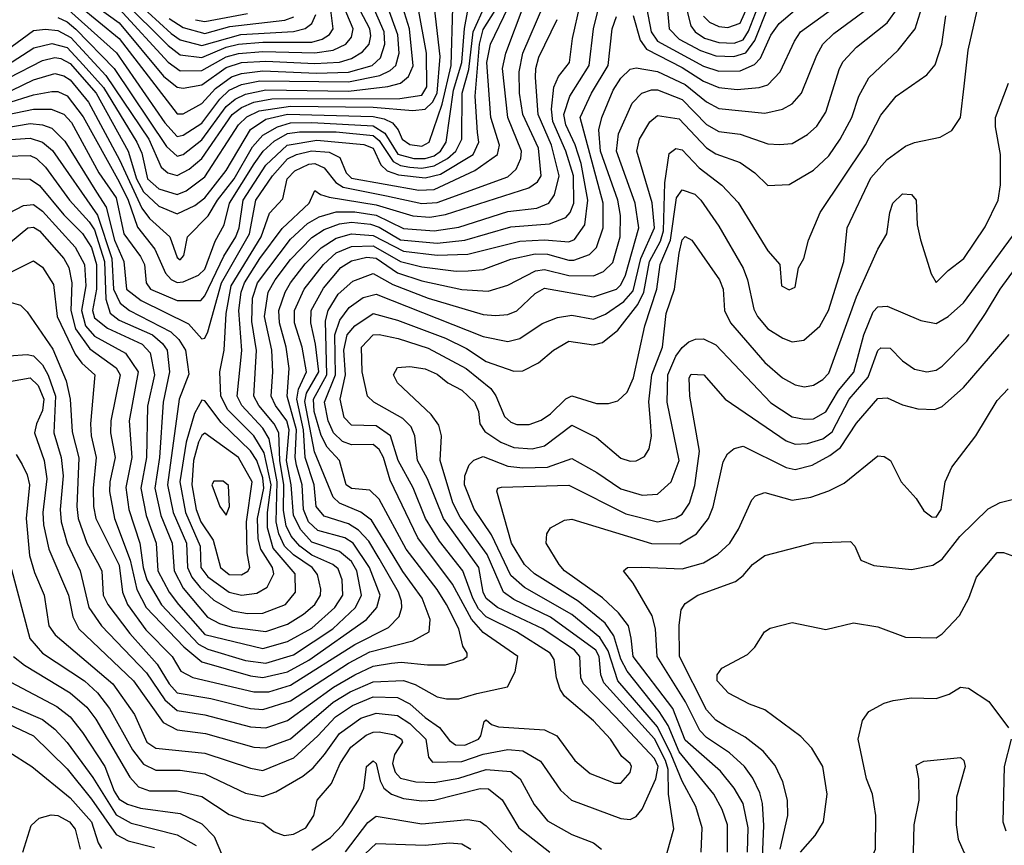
# Model space of a CAD drawing. Extents: x 501367 to 657802, y 482273 to 547541.
# Tile 299 of 656: x 601420 to 604638, y 501198 to 503895. Entities that reach past the tile are written whole.
import ezdxf

# ---------------------------------------------------------------- set-up
doc = ezdxf.new("R2010")
doc.units = 0

msp = doc.modelspace()

# ---------------------------------------------------------------- linework, layer by layer
at = {"layer": '0CON20XD'}
for points in [[(601395.3, 503665), (601465, 503698.7), (601535, 503719), (601565, 503711.6), (601585, 503697.9), (601645.2, 503625.2), (601746.7, 503436.7), (601819.3, 503279.3), (601845, 503245.5), (601911.4, 503185), (601935, 503118.1), (601945, 503110.5), (601957.1, 503125), (601968.2, 503185), (602036.2, 503253.8), (602066.3, 503305), (602121.7, 503375), (602180.8, 503479.2), (602215, 503517.9), (602263, 503545), (602305, 503558), (602375, 503559.2), (602575, 503547.7), (602614, 503524), (602655.8, 503455.8), (602708.8, 503441.2), (602745, 503441.2), (602775, 503450), (602795.8, 503465), (602814.2, 503495), (602837.7, 503665), (602865.2, 503754.8), (602874.2, 503865.8), (602901.6, 504015)], [(601724.8, 504025), (601915, 503850), (601945, 503828.6), (602015, 503810.9), (602143.4, 503846.6), (602315, 503856.3), (602353.4, 503866.6), (602375, 503882.4), (602388.1, 503911.9)], [(601745, 503929.9), (601905, 503756), (601945, 503727.4), (602015, 503729.4), (602095, 503773.6), (602135, 503784.6), (602215, 503790.5), (602385, 503786.1), (602445, 503795.8), (602486.1, 503815), (602505, 503838.2), (602509.7, 503865), (602459.6, 503985)], [(603655, 503906.7), (603675, 503886.6), (603705, 503872.7), (603735, 503869.2), (603775, 503883.9), (603818.6, 503981.4)], [(601275.3, 503075), (601446.7, 503215), (601465, 503217.6), (601485.3, 503205), (601564.1, 503115), (601580.3, 503085), (601591.1, 503035), (601587.1, 502945), (601603.1, 502885), (601649.2, 502819.2), (601735, 502758), (601748.7, 502735), (601717.8, 502585), (601717.2, 502545), (601732.1, 502465), (601714.9, 502385), (601714.1, 502354.1), (601729.6, 502265), (601781.2, 502128.8), (601803.2, 502033.2), (601833.1, 501975), (601956.4, 501846.4), (602015, 501797.1), (602175, 501751.3), (602215, 501746), (602295, 501765.1), (602365, 501802.3), (602553.6, 501935), (602587.2, 501975), (602597.8, 502015), (602563.5, 502105), (602510.4, 502185), (602482.7, 502202.7), (602395, 502226.2), (602364.3, 502254.3), (602347.9, 502295), (602343.6, 502375), (602325, 502439.4), (602320.4, 502465), (602325.2, 502555), (602294.6, 502665), (602300.8, 502755), (602291.5, 502825), (602269.2, 502905), (602267.4, 502945), (602287.9, 503005), (602304.9, 503035), (602353, 503097), (602405, 503150), (602455, 503181.6), (602505, 503195.3), (602575, 503190.2), (602675, 503138.3), (602785, 503125.3), (602885, 503129.2), (603055, 503171.9), (603135, 503175.8), (603215, 503169.2), (603233, 503177), (603267.5, 503225), (603277.4, 503305), (603254.9, 503425), (603235.6, 503485.6), (603205, 503551.9), (603198, 503585), (603218.3, 503645), (603281.7, 503745), (603295.2, 503865.2), (603316.9, 503953.1)], [(601375, 503449.3), (601455, 503451.4), (601475, 503441.3), (601505, 503413.2), (601582.6, 503305), (601647.6, 503235), (601665, 503208.4), (601696.9, 503105), (601701.8, 502981.8), (601716.2, 502936.2), (601745, 502913.2), (601854.4, 502865), (601887.4, 502837.4), (601902.1, 502815), (601909.6, 502745), (601888.9, 502645), (601876.6, 502465), (601861.6, 502365), (601881.2, 502275), (601918.6, 502185), (601925.1, 502095), (601955, 502038.3), (602033.5, 501943.5), (602072.8, 501922.8), (602115, 501910.3), (602225, 501896.6), (602295, 501920.2), (602347.3, 501952.7), (602385, 501984.8), (602403.2, 502015), (602404.8, 502035), (602393, 502083), (602375.9, 502105), (602315, 502146.9), (602286.2, 502175), (602267, 502215), (602258.2, 502255), (602261.7, 502385), (602235.5, 502525.5), (602215, 502560.9), (602146.2, 502635), (602131.1, 502665), (602146.1, 502813.9), (602136.7, 502945), (602143.8, 503005), (602154.9, 503035), (602204.9, 503115), (602277.6, 503212.4), (602366.7, 503295), (602385, 503336.7), (602403.4, 503323.4), (602431.4, 503315), (602585, 503290.4), (602705, 503254.4), (602760.2, 503249.8), (602812, 503258), (603084.4, 503345.6), (603112.2, 503365), (603124.8, 503385), (603115.9, 503475), (603064.9, 503585), (603053.6, 503655), (603052.1, 503725), (603064.9, 503785), (603132.7, 503945)], [(601375, 503621.2), (601465, 503649), (601525, 503660.6), (601545, 503660), (601575, 503646.6), (601627.9, 503577.8), (601745, 503364.8), (601774.7, 503305), (601805, 503217.1), (601862.1, 503145), (601896.6, 503066.6), (601915.8, 503045.8), (601935, 503036.2), (601955, 503038.1), (602005, 503060.6), (602025, 503080.2), (602058.6, 503171.4), (602088.5, 503225), (602105.7, 503295), (602186.3, 503423.7), (602215.6, 503465), (602251.9, 503498.1), (602295, 503523), (602335, 503528.6), (602455, 503528.7), (602575, 503516), (602595, 503500.2), (602641.1, 503431.1), (602665, 503418.4), (602695, 503413.4), (602735, 503410.2), (602775, 503417.4), (602818.4, 503441.6), (602845.7, 503465), (602864.9, 503505), (602866.1, 503655), (602887.9, 503732.1), (602902.3, 503855), (602942.7, 503945)], [(601375, 503502.2), (601455, 503508.3), (601495.1, 503495.1), (601527.1, 503467.1), (601675, 503255.9), (601721.3, 503115), (601727.2, 503015), (601748.6, 502968.6), (601778.6, 502945), (601914, 502875), (601940.5, 502850.5), (601961.7, 502815), (601973, 502737), (601941, 502655), (601903.3, 502375), (601922.1, 502285), (601964.9, 502185), (601968.4, 502105), (601983.3, 502073.3), (602009.6, 502039.6), (602055, 501998.2), (602116, 501964), (602165, 501955.4), (602215, 501956.1), (602289.3, 501985), (602321.1, 502025), (602320, 502085), (602248.9, 502168.9), (602230.2, 502235), (602230.1, 502285), (602241.6, 502375), (602219.5, 502479.5), (602185.5, 502535.5), (602100.7, 502620.7), (602077.9, 502665), (602074.8, 502745), (602088.5, 502815), (602095.3, 502935), (602111.1, 503025), (602209, 503185), (602237.1, 503262.9), (602279.8, 503310.2), (602294, 503375), (602319, 503401), (602365, 503422.8), (602385.3, 503425.3), (602415, 503410.6), (602453, 503363), (602477.9, 503347.9), (602619.3, 503319.3), (602735, 503294.9), (602785, 503297.4), (603015, 503381.9), (603043.3, 503406.7), (603058.2, 503441.9), (603060.2, 503465), (603015.9, 503575), (602998.2, 503735), (603009.4, 503785), (603069.2, 503945)], [(601385, 503263.3), (601432.5, 503287.5), (601465, 503290.7), (601495, 503269.3), (601601.6, 503151.5), (601632.1, 503095), (601636.2, 503025), (601621.8, 502945), (601635.3, 502895.3), (601665, 502861), (601765.9, 502805.9), (601807.7, 502745), (601778.3, 502585), (601786.4, 502465), (601766.6, 502366.6), (601776.4, 502295), (601813.3, 502185), (601823.3, 502105), (601836, 502065), (601883.5, 501983.5), (602005, 501854.4), (602035, 501838.2), (602158.3, 501801.7), (602225, 501793.1), (602315, 501820.5), (602443.3, 501905), (602517.9, 501975), (602536.9, 502015), (602522.2, 502095), (602505, 502125.2), (602465, 502157.8), (602375, 502188.5), (602338.7, 502228.7), (602315.4, 502275.4), (602307.8, 502375), (602292.2, 502455), (602301, 502555), (602293.2, 502585), (602256.2, 502635), (602241.7, 502665), (602247.9, 502745), (602244.6, 502815), (602219.8, 502925), (602232.4, 503005), (602255.5, 503045.5), (602305, 503111.8), (602375, 503183.6), (602415, 503209.8), (602465, 503228.5), (602505, 503233.1), (602566.6, 503226.6), (602595, 503216.8), (602665, 503175.6), (602785, 503165.3), (602875.5, 503174.5), (603025, 503218.2), (603151.5, 503228.5), (603205, 503248.4), (603219.4, 503265), (603231.1, 503295), (603230.1, 503385), (603205.5, 503465), (603162.8, 503562.8), (603157.8, 503602.2), (603165.4, 503674.6), (603180.6, 503709.4), (603217, 503755), (603226.9, 503833.1), (603251.9, 503945)], [(601560, 503945), (601736.1, 503786.1), (601895, 503558.3), (601935, 503513.1), (601955, 503517.1), (602015, 503556.3), (602073.8, 503635), (602105, 503664.1), (602145, 503682.9), (602205, 503695.1), (602495, 503692.2), (602597, 503713), (602631.5, 503728.5), (602649.5, 503745), (602660.6, 503785), (602656, 503845), (602620.5, 503945)], [(601612.5, 503942.5), (601745, 503833.4), (601935, 503587), (601955, 503587.8), (602015, 503620.9), (602060.4, 503669.6), (602112.2, 503707.8), (602145, 503719.6), (602215, 503728.1), (602389.9, 503720.1), (602495, 503723.8), (602572.4, 503745), (602599.3, 503770.7), (602614, 503815), (602611.8, 503855), (602572.3, 503945)], [(601640.3, 503960.3), (601745, 503884.4), (601890.7, 503710.7), (601935, 503673.9), (601955, 503671.3), (602015, 503682), (602095, 503739.1), (602145, 503754.6), (602225, 503759.7), (602385, 503752.1), (602465, 503756.2), (602505, 503767.8), (602540.6, 503789.4), (602562.1, 503815), (602567.9, 503842.1), (602564.9, 503865), (602532.7, 503925)], [(601755, 503961.1), (601905, 503810.3), (601945, 503780.4), (602015, 503771.8), (602095, 503805.4), (602135, 503814.6), (602215, 503821.5), (602375, 503821.9), (602408.5, 503831.5), (602433.1, 503846.9), (602444.8, 503865), (602436.4, 503935)], [(603425, 503908.2), (603447.5, 503827.5), (603468.2, 503798.2), (603585, 503738.3), (603654.5, 503694.5), (603705, 503673.4), (603765, 503667), (603837, 503673), (603865, 503681.9), (603905.8, 503725), (603952, 503825), (603972.2, 503855), (604124.1, 503965.9)], [(603597.9, 503935), (603613.8, 503875), (603628, 503855), (603658.8, 503835), (603705, 503820.2), (603755, 503818.1), (603785, 503829.5), (603802.4, 503857.6), (603840.6, 503955)], [(601274.5, 503525.5), (601455, 503555.3), (601495, 503551.4), (601525, 503540.8), (601568.1, 503498.1), (601671.2, 503331.2), (601702.5, 503282.5), (601729.6, 503175), (601760.5, 503105), (601769.7, 503015), (601817.1, 502977.1), (601971.7, 502901.7), (602015, 502852.7), (602025, 502854.4), (602035, 502875.6), (602079.6, 503035), (602171.6, 503195), (602192.3, 503305), (602246.9, 503385), (602295, 503440.4), (602324.6, 503455), (602373.5, 503466.5), (602431.9, 503461.9), (602466.7, 503445), (602487.6, 503395), (602505, 503377.4), (602615, 503358.1), (602725, 503338.2), (602775, 503340), (602907.4, 503402.6), (602982, 503455), (602987.9, 503485), (602959.7, 503575), (602947.4, 503755), (602958.9, 503815), (603016.8, 503935)], [(601375, 503792.9), (601465, 503859.9), (601505, 503864.1), (601545, 503859.2), (601587.2, 503837.2), (601702.3, 503712.3), (601842.7, 503505), (601883, 503413), (601904.9, 503394.9), (601935, 503386.1), (601973.6, 503406.4), (602015, 503441.6), (602114.5, 503585.5), (602145, 503608.2), (602185.1, 503624.9), (602244.1, 503635.9), (602662.9, 503637.1), (602735, 503648.6), (602750.8, 503675), (602750, 503785), (602723, 503935)], [(601376.4, 503583.6), (601465, 503602.2), (601522.9, 503602.9), (601565, 503586.5), (601589.1, 503559), (601678.8, 503395), (601735, 503313.1), (601760.8, 503195), (601815, 503121.7), (601827.9, 503095), (601833.5, 503035), (601847.2, 503015), (601935, 502977.1), (602011.9, 502978.1), (602025, 502992.9), (602087.2, 503122.8), (602126.3, 503185), (602137, 503215), (602150.4, 503305), (602225, 503419.3), (602294.6, 503485.4), (602390.9, 503500.9), (602545, 503487.6), (602575, 503474.9), (602600.5, 503420.5), (602620.9, 503400.9), (602658.2, 503388.2), (602745, 503378.2), (602795, 503390.4), (602902, 503455), (602920.4, 503495), (602916.6, 503526.6), (602909.3, 503645), (602922.8, 503815), (602935, 503862.4), (602974.3, 503925)], [(601377.1, 503745), (601466.6, 503803.4), (601525, 503817), (601575, 503803.8), (601627.4, 503747.4), (601693.7, 503673.7), (601803.5, 503495), (601819.2, 503459.2), (601838, 503375), (601875, 503342.6), (601935, 503324.2), (601963.9, 503336.1), (602025, 503381), (602135, 503551.7), (602162.2, 503577.8), (602202.6, 503597.3), (602305, 503612.2), (602575, 503609), (602705, 503598), (602745, 503602.8), (602769.2, 503625), (602784.1, 503655), (602794.5, 503775), (602776, 503935)], [(601385, 503704.9), (601495, 503762), (601535, 503771.1), (601555, 503767.7), (601585, 503751.2), (601670.1, 503655), (601774.9, 503465), (601801.6, 503375), (601825, 503332.9), (601875, 503285.5), (601935, 503260.2), (601992.5, 503287.5), (602025, 503313.1), (602095, 503401.7), (602175, 503536), (602225, 503569.9), (602295, 503586.1), (602575, 503578.5), (602611.2, 503571.2), (602638.3, 503558.3), (602657.6, 503535), (602670, 503505), (602695, 503486.8), (602735, 503481.8), (602758.4, 503495), (602801, 503619), (602830.5, 503745), (602835.5, 503935)], [(601385, 502797), (601445, 502801.3), (601465, 502796.3), (601495, 502767.4), (601513.8, 502733.8), (601536.9, 502665), (601531.8, 502545), (601555.7, 502465), (601562, 502405), (601552.4, 502295), (601556, 502255), (601575.5, 502185), (601617.6, 502095), (601645.8, 501975), (601687.1, 501915), (601835, 501761), (601895, 501673.4), (601935, 501638.7), (602025, 501624), (602175, 501585.2), (602225, 501582), (602295, 501605.8), (602445.9, 501714.1), (602515, 501755.1), (602575, 501782.8), (602635, 501793.2), (602666.5, 501796.5), (602753.1, 501786.9), (602812.2, 501787.8), (602870, 501805), (602882.5, 501815), (602882.9, 501825), (602868.5, 501848.5), (602855.2, 501905), (602815.5, 501985), (602785, 502033.5), (602683.7, 502165), (602595, 502328.1), (602565, 502357.5), (602505, 502363.3), (602486.8, 502375), (602465.8, 502455), (602425, 502498.7), (602405, 502536.3), (602382.2, 502615), (602380.9, 502655), (602424.5, 502735), (602419.2, 502910.8), (602428.4, 502945), (602461.5, 502998.5), (602509.1, 503040.9), (602575, 503066.2), (602640.2, 503030.2), (602755, 502985.7), (602935, 502932), (602975, 502928.5), (603015, 502931.6), (603045, 502943.3), (603105, 503000.3), (603135, 503017.6), (603295, 502989.3), (603370.6, 503015), (603385, 503028.3), (603399.9, 503060.1), (603443.8, 503215), (603432, 503295), (603370.3, 503465), (603377.5, 503522.5), (603422.1, 503622.1), (603453.5, 503655), (603485, 503665.9), (603505, 503665.8), (603585, 503633.6), (603665, 503552.3), (603705, 503529.6), (603775, 503520.8), (603865, 503489.2), (603903.3, 503486.7), (603945, 503490), (603995, 503519.3), (604025, 503547.1), (604055, 503592.5), (604099.5, 503735), (604111.9, 503758.1), (604155.3, 503805), (604255.4, 503884.6), (604291.7, 503935)], [(601385, 502973.3), (601422.6, 502962.6), (601445, 502940), (601528.9, 502818.9), (601571.7, 502715), (601585.5, 502655), (601591.5, 502548.5), (601613.1, 502463.1), (601607.5, 502305), (601611.2, 502265), (601639.8, 502185), (601675, 502121.4), (601688.3, 502095), (601693.4, 502015), (601708.8, 501985), (601779.7, 501889.7), (601869.9, 501789.9), (601908.8, 501725), (601935, 501695.8), (602045, 501677.7), (602175, 501644.6), (602215, 501641.1), (602305, 501669.7), (602495, 501793), (602565, 501830.1), (602705, 501866), (602758.9, 501895), (602761.6, 501935), (602735.9, 502005), (602671.9, 502091.9), (602640.9, 502145), (602570.4, 502260.4), (602535.5, 502285.6), (602465.3, 502315.3), (602445, 502334.8), (602383.7, 502483.7), (602352.6, 502647.3), (602357.8, 502675), (602397.6, 502745), (602387.5, 502835), (602371.8, 502905), (602372.4, 502945), (602412.6, 503017.4), (602469.6, 503085), (602505, 503107.6), (602555, 503118.6), (602585, 503116.2), (602655, 503067.6), (602735, 503041.8), (602865, 503013.6), (602951.6, 503008.4), (603015, 503027.5), (603105.9, 503074.1), (603135, 503078.6), (603215, 503059.1), (603295, 503057.7), (603327.8, 503072.2), (603358.7, 503101.3), (603382.7, 503185), (603383.2, 503255), (603375.1, 503305.1), (603318.3, 503465), (603313.3, 503535), (603322.5, 503575), (603360.2, 503665), (603385, 503704.2), (603415, 503733.7), (603435, 503737.6), (603505.1, 503725.1), (603595, 503683.1), (603665, 503626.3), (603705, 503604.8), (603855, 503589), (603912.7, 503602.7), (603945, 503619.7), (603975.8, 503655), (604025, 503778.9), (604045.3, 503815), (604080.4, 503849.6), (604196.4, 503935)], [(601389.5, 502115), (601453.7, 501873.7), (601495.3, 501825), (601631.7, 501735), (601675, 501695.6), (601713.2, 501645), (601789.4, 501509.4), (601825, 501462.7), (601865, 501443), (601945, 501442.8), (602025, 501431.9), (602158.2, 501368.2), (602215, 501357.3), (602257.8, 501372.2), (602345.9, 501424.1), (602379.2, 501450.8), (602415.9, 501495), (602465, 501562.7), (602535, 501613.3), (602585, 501630), (602655, 501621.8), (602695, 501595.8), (602747.8, 501545), (602756.1, 501486.1), (602769.2, 501469.2), (602865, 501472.1), (602935.2, 501495.2), (603015, 501511.3), (603065, 501506), (603122.4, 501472.4), (603187.8, 501377.8), (603223.6, 501345), (603384.6, 501285.4), (603415, 501282.2), (603435, 501291.5), (603454.4, 501315.6), (603499.3, 501415), (603506.5, 501455), (603495, 501481.5), (603367.7, 501617.7), (603262.8, 501725), (603253.7, 501745), (603250.4, 501815), (603233.3, 501835), (603129.5, 501905), (602982.2, 501975), (602945, 502004.4), (602934.9, 502024.9), (602921.3, 502105), (602805.7, 502265), (602752.5, 502395), (602720.2, 502455), (602711.2, 502535), (602699.1, 502565), (602671.9, 502591.9), (602577.5, 502645), (602556.9, 502665), (602539.8, 502745), (602537, 502825), (602575, 502865.2), (602595, 502866.3), (602656.9, 502853.1), (602755, 502821.7), (602879.3, 502755), (602959.6, 502689.6), (602976.1, 502666.1), (603005, 502598.8), (603025, 502580), (603045, 502572.6), (603085, 502572.7), (603125, 502586.6), (603155, 502607), (603205, 502656.8), (603224.4, 502665.6), (603305, 502641.1), (603345, 502641.3), (603375, 502649.6), (603405, 502678.2), (603426.7, 502725), (603462.8, 502895), (603502.6, 503015), (603513.9, 503095), (603547.2, 503175), (603566.7, 503313.3), (603585, 503339.3), (603626.5, 503325), (603646.6, 503305), (603705, 503220.4), (603785, 503082.7), (603799, 503045), (603819, 502949), (603831.2, 502925), (603865, 502884.7), (603914, 502854), (603945, 502842), (603982.4, 502847.6), (604035, 502893.8), (604063.8, 502945), (604113.4, 503105), (604124.2, 503215), (604201.7, 503378.3), (604255, 503438.2), (604315, 503481.3), (604345, 503493.9), (604428.8, 503511.2), (604466.7, 503533.3), (604494.5, 503575), (604507.4, 503677.4), (604520, 503795), (604549.4, 503925)], [(601545, 503901.8), (601575, 503887.5), (601603.7, 503863.7), (601729.2, 503735), (601900.4, 503480.4), (601935, 503448.8), (601955, 503454.5), (602015, 503502.6), (602095, 503611.5), (602124.6, 503635.4), (602158.6, 503651.4), (602225, 503665.7), (602495, 503661.8), (602623.3, 503676.8), (602665, 503687.2), (602690.5, 503709.5), (602706.2, 503743.8), (602694, 503865), (602672.2, 503935)], [(601994.9, 503894.9), (602025, 503888.4), (602164.6, 503915.4)], [(602496.5, 502955), (602542.6, 502987.4), (602585, 502998.3), (602935, 502859.8), (603015, 502843.9), (603055, 502853.8), (603127.4, 502902.6), (603178, 502922), (603225, 502930), (603295, 502916.7), (603335, 502933.3), (603395, 502974.6), (603425, 503008.8), (603450, 503115), (603495, 503214.6), (603486.9, 503296.9), (603437.3, 503465), (603445.7, 503505), (603479.2, 503560.8), (603505, 503581.7), (603575, 503571.2), (603665, 503476), (603695, 503457.1), (603775, 503428.2), (603822.5, 503395), (603865, 503352.7), (603935, 503356.2), (604015, 503403.4), (604065, 503450.3), (604102, 503505), (604140.2, 503575), (604162.9, 503645), (604194.8, 503705.2), (604291.1, 503795), (604346.7, 503865), (604368.3, 503935)], [(603468.5, 503935), (603483.5, 503855), (603504.5, 503825), (603655, 503743.4), (603705, 503726.9), (603775, 503727.7), (603821.3, 503748.7), (603840.9, 503769.1), (603875, 503844.6), (603902.5, 503882.5), (603952.5, 503925)], [(603537.8, 503925), (603542.5, 503865), (603575, 503831.3), (603645, 503794), (603695, 503777.2), (603754.6, 503774.6), (603792.9, 503787.1), (603823.2, 503826.8), (603865, 503934)], [(601365, 503056.7), (601465, 503107.3), (601495, 503086.9), (601530.2, 503030.2), (601542.6, 502925), (601602, 502802), (601623, 502773), (601665.7, 502735), (601651.2, 502575), (601653.7, 502535), (601670.6, 502465), (601660.4, 502365), (601661, 502305), (601668.8, 502265), (601745, 502112.7), (601756.4, 502025), (601772.4, 501985), (601832, 501902), (601918.7, 501815), (601947, 501767), (601986.6, 501746.5), (602185, 501699.1), (602235, 501699.5), (602305, 501721.4), (602515, 501853.6), (602625, 501909.3), (602660.5, 501945), (602669, 501975), (602667.7, 501995), (602658.4, 502025), (602595.1, 502135.1), (602561.3, 502191.3), (602527.8, 502227.8), (602495, 502248.5), (602415, 502273), (602389.4, 502305), (602382.2, 502375), (602353.6, 502465), (602347.4, 502555), (602325.7, 502655), (602331.6, 502688.4), (602357.1, 502745), (602343.3, 502825), (602318.8, 502905), (602318.7, 502945), (602349.9, 503015), (602412.7, 503095), (602455, 503133), (602505, 503153.6), (602575, 503155.8), (602665, 503104.9), (602735, 503087.4), (602846.7, 503073.3), (602886, 503074), (602935, 503078.4), (603025, 503112.5), (603105, 503129.8), (603145, 503128.9), (603215, 503108.8), (603230.7, 503109.3), (603282.1, 503127.9), (603305, 503150.4), (603327.2, 503215), (603327.1, 503295), (603251.5, 503575), (603289, 503655), (603343, 503745), (603357, 503865), (603370.6, 503905)], [(601385, 503375.7), (601455, 503374.4), (601485, 503353.6), (601565, 503257.7), (601626, 503196), (601655, 503150.7), (601671.3, 503095), (601671, 503015), (601658.4, 502945), (601665, 502920.7), (601706.9, 502886.9), (601820.4, 502835), (601846.3, 502806.3), (601860.4, 502735), (601837.8, 502632.2), (601835.1, 502465.1), (601816.5, 502365), (601833.6, 502275), (601865.9, 502185), (601871.4, 502095), (601908.4, 502025), (601939.1, 501985), (602025, 501886.5), (602215, 501840.3), (602295, 501864.1), (602375, 501907.1), (602450.2, 501975), (602475.8, 502015), (602473.9, 502065), (602461.1, 502101.1), (602443.8, 502115), (602375, 502146.1), (602335.9, 502175), (602307.3, 502207.3), (602291.3, 502241.3), (602282.1, 502292.1), (602283.2, 502375), (602270.6, 502455), (602266.9, 502545), (602252.4, 502575), (602201.3, 502635), (602185.1, 502665), (602194.6, 502814.6), (602179.1, 502909.1), (602181.3, 502985), (602197.2, 503035), (602305, 503177.7), (602361.1, 503228.9), (602399.4, 503250.6), (602455, 503266.8), (602515, 503267.1), (602585, 503255.9), (602675, 503213.2), (602775, 503205.5), (602855, 503217.4), (603015, 503268.8), (603110.3, 503279.7), (603149.7, 503295), (603167.5, 503322.5), (603183, 503385), (603158.2, 503485), (603114.2, 503585), (603105.7, 503705.7), (603106.7, 503735), (603117.3, 503772.7), (603176.8, 503895)], [(601408.6, 502475), (601428.6, 502441.4), (601445, 502408.5), (601452.7, 502375), (601441.7, 502265), (601452.8, 502145), (601468.6, 502088.6), (601500.3, 502015), (601515.3, 501915), (601536.7, 501885), (601724.8, 501725), (601795.1, 501625.1), (601835.7, 501535), (601865, 501515.2), (602025, 501499), (602175, 501449.4), (602215, 501442), (602316.2, 501483.8), (602394.2, 501555.8), (602452.1, 501617.9), (602507.4, 501655), (602575, 501682.4), (602655, 501680.9), (602695, 501660.3), (602745, 501615.2), (602792.4, 501582.4), (602825, 501539.8), (602845, 501526.1), (602875, 501524.9), (602920, 501545), (602927.7, 501555), (602938, 501602), (602945, 501608), (602962.3, 501592.3), (602985.2, 501585.2), (603135.2, 501575.2), (603175.3, 501555.2), (603235, 501474.4), (603285, 501432.3), (603365, 501401.1), (603385, 501401.4), (603415, 501436), (603420, 501455), (603415.4, 501465), (603388.3, 501488.3), (603351.3, 501545), (603295, 501604.5), (603201.2, 501685), (603186.9, 501706.9), (603174.7, 501745.3), (603166.7, 501805), (603154.2, 501825), (603043.6, 501895), (602945, 501943.8), (602919.9, 501969.9), (602900.9, 502005), (602868.2, 502095), (602791.9, 502191.9), (602747, 502265), (602706.1, 502366.1), (602656.7, 502455), (602632, 502535), (602585, 502567.7), (602505, 502569.8), (602481, 502595), (602467.6, 502655), (602484.9, 502735), (602479.2, 502815), (602490.8, 502865), (602515, 502894.4), (602575, 502935.5), (602655, 502913.1), (602811.3, 502855), (602880.9, 502820.9), (602945, 502778.8), (603035, 502746.9), (603065, 502748), (603115.8, 502774.2), (603164.3, 502815), (603215, 502844.7), (603295, 502832.5), (603325, 502840.9), (603375, 502880.9), (603440.4, 502965), (603460.2, 503005), (603478.8, 503105), (603515, 503171.7), (603524.5, 503205), (603528.6, 503361.4), (603542.4, 503457.6), (603565, 503473.8), (603585, 503470), (603640.4, 503410.4), (603715, 503354.6), (603768.1, 503298.1), (603865, 503140), (603904, 503095), (603910, 503025), (603935, 503012.5), (603955, 503021.2), (603965.9, 503084.1), (603982.5, 503115), (603998.5, 503175), (604036.1, 503265), (604184, 503486), (604235, 503582.5), (604284.5, 503645), (604385, 503714.5), (604412.2, 503747.8), (604434.3, 503815), (604447.1, 503907.1)], [(601909.1, 503899.1), (601955, 503869.1), (602025, 503849.4), (602107.2, 503872.8), (602287.1, 503892.9), (602316, 503904)], [(603505, 501062), (603557.9, 501252.1), (603541, 501365), (603539.4, 501445), (603530.9, 501475), (603495, 501545.4), (603329.1, 501729), (603319.3, 501755), (603313.7, 501815), (603303.3, 501835), (603155, 501942.8), (603035, 502001.2), (603001, 502025), (602948.3, 502148.3), (602860.2, 502270.2), (602836.3, 502316.3), (602794.4, 502455), (602798.3, 502535), (602790.4, 502570.4), (602765.5, 502605.5), (602655, 502708.9), (602641.6, 502735), (602655, 502758.4), (602695, 502762.4), (602745, 502753.8), (602785, 502736.8), (602819, 502709), (602865, 502684.8), (602907.1, 502645), (602919.3, 502615), (602924, 502575), (602940, 502550), (602992.7, 502515), (603035, 502497.4), (603095, 502493.3), (603135, 502503.1), (603225, 502570.2), (603305, 502530), (603385, 502462.5), (603415, 502452.2), (603435, 502453.3), (603462.2, 502467.8), (603476.9, 502493.1), (603485.3, 502534.7), (603482.2, 502582.2), (603476.7, 502646.7), (603486.2, 502735), (603521.5, 502825), (603533.3, 502935), (603560.7, 503015), (603575, 503132.5), (603585, 503175.7), (603595, 503187.1), (603616.5, 503175), (603707.4, 503045), (603719.7, 503015), (603724.1, 502945), (603743.6, 502905), (603855.1, 502775.2), (603913.1, 502725), (603955, 502701.6), (603985, 502695.3), (604015, 502700.7), (604045, 502719.1), (604065, 502740), (604155, 502990), (604224.8, 503145.2), (604254.5, 503195), (604263.5, 503265), (604273.3, 503295), (604305, 503325.6), (604335, 503324.3), (604350, 503305), (604353.8, 503225), (604364.6, 503175.4), (604398.5, 503065), (604415, 503036), (604454.1, 503075.9), (604506.1, 503115), (604575, 503218.1), (604618.5, 503305), (604626.1, 503355), (604626.1, 503455), (604608.8, 503545), (604609.4, 503575), (604652.1, 503687.9)], [(603647.6, 501175), (603650.4, 501255), (603630, 501325), (603585, 501407.5), (603549.6, 501495), (603505, 501584.9), (603374.9, 501735), (603343.3, 501833.3), (603316.2, 501876.2), (603225, 501952.2), (603070.1, 502040.1), (603025, 502079.4), (602961.9, 502211.9), (602905.9, 502295.9), (602873.8, 502375), (602875.5, 502404.5), (602889, 502441), (602904, 502456), (602935, 502468.1), (603015, 502436.6), (603065, 502430.9), (603145, 502433.4), (603225, 502461), (603306, 502416), (603385, 502362.4), (603455, 502341.9), (603505, 502344.7), (603549.1, 502385), (603575.6, 502455), (603536.5, 502645), (603537.9, 502735), (603565, 502795.7), (603585, 502824), (603607.4, 502842.6), (603628.6, 502851.4), (603655, 502852.5), (603695, 502833.1), (603875, 502643.8), (603945, 502597.5), (603985, 502589.8), (604015, 502591.4), (604055, 502614.2), (604096.5, 502683.5), (604146.6, 502743.4), (604178.9, 502865), (604209.9, 502940.1), (604225, 502957.3), (604255, 502959.3), (604365, 502912.5), (604415, 502902.2), (604454.6, 502925), (604505, 502970.3), (604692.4, 503225)], [(603733.3, 501175), (603733.7, 501265), (603716.4, 501315), (603688.8, 501365), (603575, 501503.7), (603539.3, 501589.3), (603510.3, 501635), (603405, 501766.8), (603385, 501805.8), (603362.1, 501882.1), (603333.3, 501923.3), (603244.9, 501994.9), (603102.2, 502085), (603069.5, 502115), (603027.8, 502185), (602980, 502355), (602983.3, 502365), (602995, 502368.1), (603215, 502373.8), (603400.7, 502280.7), (603505, 502254.4), (603565, 502267.4), (603585, 502279.4), (603609, 502315), (603627.2, 502372.8), (603642.2, 502485), (603610.5, 502665), (603608.6, 502725), (603615, 502736.4), (603655.8, 502735), (603725.6, 502655), (603925, 502519.1), (603955, 502508.4), (603995, 502510.7), (604045, 502525.2), (604075, 502548.5), (604130.8, 502655), (604193.4, 502726.6), (604225, 502814.4), (604235, 502822.5), (604265, 502821.8), (604305, 502780), (604345, 502753.3), (604384.6, 502744.6), (604415, 502749.6), (604435, 502763.1), (604515.3, 502845), (604576.9, 502935), (604624.7, 503015), (604695, 503111.1)], [(601375, 502710.9), (601455, 502724.8), (601480.1, 502700.1), (601499.6, 502655), (601495, 502618.2), (601475.2, 502575), (601468.8, 502545), (601500, 502455), (601509, 502395), (601496.2, 502285), (601497.8, 502245), (601515.4, 502165.4), (601579.9, 502015), (601594.3, 501944.3), (601613.5, 501905), (601792.1, 501735), (601888.9, 501598.9), (601935.1, 501575.1), (602027.2, 501562.8), (602185, 501518), (602225, 501515.8), (602305, 501545.2), (602445, 501665.8), (602500.4, 501699.6), (602575, 501732.4), (602675, 501736.6), (602713, 501723), (602785, 501682.5), (602815, 501676.3), (602855, 501676.8), (602914.3, 501694.3), (603013.9, 501716.1), (603039.1, 501765), (603048, 501815), (602935, 501892.9), (602896.6, 501936.6), (602835, 502051.1), (602721.9, 502201.9), (602631.1, 502391.1), (602608.7, 502465), (602595, 502491), (602575, 502507.3), (602505, 502505.9), (602475, 502517.1), (602445.4, 502545), (602428.1, 502585), (602416.6, 502645), (602451.8, 502735), (602450.6, 502865), (602466.7, 502913.3), (602496.5, 502955)], [(603798.7, 501175), (603800.9, 501255), (603784.1, 501335), (603755.6, 501385), (603710.2, 501440.2), (603595, 501540.9), (603555.1, 501645.1), (603425.2, 501815), (603418.2, 501875), (603409.4, 501915), (603377.1, 501957.1), (603325, 502006.1), (603201.2, 502095), (603182.8, 502115), (603141.2, 502185), (603142.5, 502215), (603155.4, 502234.6), (603200.5, 502259.5), (603225, 502262.8), (603485, 502184.1), (603577.8, 502182.2), (603631.6, 502215), (603671.7, 502265), (603686.6, 502303.4), (603719.4, 502450.6), (603733.7, 502476.3), (603755, 502494), (603785, 502501.4), (603925, 502432.3), (603955, 502425.6), (604009.8, 502440.2), (604068.4, 502471.6), (604102.2, 502497.8), (604155, 502576.8), (604225, 502657.2), (604255, 502659.1), (604305, 502636.4), (604355, 502624.1), (604411.5, 502621.5), (604435, 502631.1), (604505, 502693.2), (604653.4, 502866.6)], [(603842.6, 501025), (603852.7, 501262.7), (603848.1, 501335), (603839.4, 501369.4), (603816.7, 501416.7), (603788.8, 501455), (603739.5, 501499.5), (603665, 501549.8), (603643.2, 501573.2), (603596.2, 501666.2), (603503.7, 501815), (603497.7, 501905), (603487, 501947), (603424.6, 502054.6), (603394, 502095), (603406.7, 502105), (603453.2, 502106.8), (603585, 502100.9), (603655, 502121.1), (603701.4, 502148.6), (603741.5, 502185), (603769.4, 502230.6), (603813.3, 502326.7), (603825, 502339.2), (603855, 502350.6), (603945, 502325.4), (604005.3, 502334.7), (604065, 502355.4), (604115, 502381.2), (604225, 502470), (604245, 502467.5), (604266, 502455), (604300.8, 502385), (604350.3, 502330.3), (604375, 502290), (604400.9, 502270.9), (604415, 502270), (604431.8, 502295), (604445.3, 502384.7), (604466.7, 502433.3), (604545.5, 502535), (604615, 502650.8), (604651.1, 502688.9)], [(602145, 502015.5), (602195, 502021.6), (602228.6, 502041.4), (602250.3, 502085), (602246.7, 502105), (602208, 502165), (602199.5, 502199.5), (602197.4, 502265), (602217.7, 502365), (602215, 502398.8), (602194.9, 502455), (602175, 502486.1), (602079, 502579), (602025, 502650), (602015, 502652.2), (601991.3, 502608.7), (601964.8, 502515.2), (601943.3, 502385), (601962.2, 502285), (602010.3, 502175), (602012.7, 502105), (602035, 502074.8), (602104.9, 502024.9), (602145, 502015.5)], [(602145, 502081.5), (602166.3, 502093.7), (602172.6, 502105), (602163.4, 502153.4), (602161.1, 502255), (602179.5, 502385), (602134.8, 502465), (602025, 502544.7), (602015, 502536.9), (602005, 502514.7), (601987.9, 502455), (601983.3, 502375), (601996.6, 502295), (602012.5, 502255), (602052, 502195), (602076.3, 502105), (602105, 502082.7), (602145, 502081.5)], [(602095, 502276), (602105.8, 502305), (602102.8, 502372.8), (602085, 502387.8), (602055, 502387.5), (602048, 502375), (602074.4, 502305), (602095, 502276)], [(603905.7, 501185), (603930.7, 501295), (603929.5, 501345), (603914.8, 501405), (603888.8, 501458.8), (603849.7, 501505), (603791, 501551), (603727.3, 501587.3), (603695, 501606.7), (603665, 501640), (603576.5, 501815), (603575, 501917.5), (603582.4, 501967.6), (603595, 501988.1), (603636, 502015), (603760, 502060), (603785, 502079.6), (603814.6, 502115.4), (603855, 502144.8), (604015, 502186.4), (604135, 502190), (604149.4, 502175), (604168.8, 502128.8), (604212, 502112), (604335, 502099.3), (604405, 502112.9), (604435, 502132.2), (604493.2, 502206.8), (604585, 502296.8), (604625, 502318.2), (604715, 502340.4)], [(603971.6, 501175), (604020.1, 501229.9), (604047.7, 501275), (604059.6, 501365), (604044.6, 501455), (604008.5, 501515), (603973.3, 501553.3), (603855, 501640.5), (603805, 501658.5), (603737.1, 501695), (603699.5, 501735), (603700, 501755), (603715, 501776), (603799.3, 501820.7), (603822.5, 501845), (603854.2, 501895), (603873.2, 501906.8), (603945, 501925.6), (604055, 501902.5), (604145, 501924.3), (604225, 501911.4), (604315, 501877.5), (604415, 501875.6), (604435, 501888.6), (604491.4, 501948.6), (604522.5, 502005), (604546.7, 502073.3), (604615, 502154), (604635, 502154), (604671.7, 502141.7)], [(601399.7, 501815), (601436.4, 501786.4), (601585, 501696.3), (601639.2, 501649.2), (601669.4, 501609.4), (601780.5, 501420.5), (601809, 501389), (601845, 501376.2), (601935, 501375.9), (602015, 501356.8), (602105, 501298.4), (602152.2, 501282.3)], [(601391, 501731), (601541.7, 501651.7), (601585, 501617.8), (601625, 501566.4), (601698.8, 501455), (601728.7, 501375), (601745, 501348.8), (601772.4, 501332.4), (601815, 501318.9), (601945, 501301.5), (602015, 501268.1), (602056.3, 501226.3), (602095, 501134.2)], [(604705, 500616.4), (604514.6, 500735), (604433.1, 500815), (604291.6, 500931.6), (604237.2, 500987.2), (604194.8, 501044.8), (604185.9, 501065), (604181.8, 501105), (604216.8, 501185), (604218, 501295), (604206.9, 501365), (604188.2, 501415), (604160.5, 501545), (604174.5, 501605.5), (604195.5, 501634.5), (604245, 501662.5), (604275, 501671.2), (604335, 501679.6), (604415, 501677.1), (604457.9, 501692.1), (604495, 501714.5), (604521.4, 501711.4), (604587.3, 501667.3), (604652, 501582)], [(601336.6, 501676.6), (601495, 501608.4), (601535, 501576.9), (601575, 501533.5), (601659.7, 501419.8), (601735, 501296.9), (601785, 501270.3), (601935, 501232.3), (601997.1, 501197.1)], [(601382.5, 501595), (601465.9, 501555.9), (601575, 501447.4), (601655, 501348.5), (601735, 501233), (601775, 501213), (601860.5, 501190.5)], [(602152.2, 501282.3), (602215, 501270), (602251.8, 501241.8), (602285, 501230.2), (602315, 501234.1), (602355.4, 501255), (602382, 501295), (602392.9, 501345), (602439.8, 501400.2), (602467.9, 501465), (602502, 501518), (602552.8, 501557.2), (602575, 501567.3), (602595, 501568.3), (602645, 501558.3), (602667.8, 501545), (602670.8, 501535), (602645.6, 501494.4), (602638.5, 501465), (602647.2, 501437.2), (602665, 501417.7), (602715, 501404.9), (602775, 501402.8), (602855, 501417), (602945, 501445.1), (603025, 501439.2), (603055.3, 501415), (603101.5, 501331.5), (603145, 501277.3), (603225, 501232.7), (603295, 501206.2), (603321.5, 501185)], [(604660, 501545), (604638.1, 501455), (604633.3, 501275), (604642.5, 501245)], [(601385, 501503.1), (601460, 501455), (601585, 501353.2), (601655, 501274.8), (601676.2, 501206.2), (601687.7, 501187.7)], [(602375, 501182.4), (602436.1, 501223.9), (602475.7, 501265), (602528, 501345), (602544.7, 501385), (602554.1, 501455), (602575, 501473.9), (602585.1, 501465.1), (602598.8, 501408.8), (602610.8, 501385), (602635, 501364.8), (602675, 501350.7), (602735, 501343.4), (602775, 501345.8), (602925, 501383.5), (602952.5, 501382.5), (602996.8, 501346.8), (603051.6, 501255), (603153.3, 501175)], [(604775, 500644.7), (604614.5, 500805), (604561.5, 500871.5), (604534.3, 500895), (604415, 500977.8), (604337.8, 501067.8), (604322.8, 501102.8), (604340.9, 501175), (604343.6, 501265), (604359.5, 501345), (604359.2, 501415), (604350.5, 501459.5), (604375, 501472.5), (604495, 501484.2), (604505.5, 501475), (604510.4, 501455), (604482.2, 501355), (604480.5, 501265), (604487.6, 501217.6), (604505.7, 501175), (604636, 501046), (604687.5, 501007.5)], [(601430.7, 501175), (601457.8, 501262.2), (601483.7, 501286.3), (601522.6, 501297.4), (601545, 501295.7), (601583.5, 501275), (601601.1, 501251.1), (601618, 501185)], [(602485, 501176.7), (602558, 501272), (602585, 501292.6), (602735, 501268.4), (602885, 501282), (602925, 501276.1), (602945, 501261.5), (603029.1, 501175)], [(602513.7, 501136.3), (602585, 501204.3), (602745, 501198.8), (602825, 501205.5), (602865, 501202.5), (602894.1, 501185)]]:
    msp.add_lwpolyline(points, dxfattribs=at)

doc.saveas('drawing.dxf')
